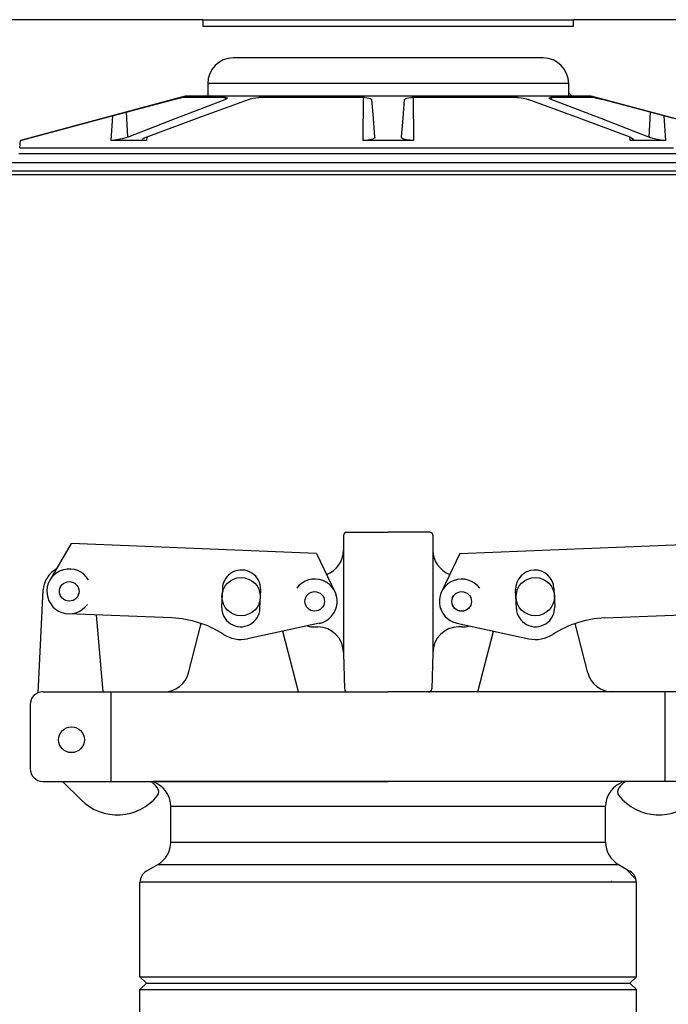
# Model space of a CAD drawing. Extents: x 1529 to 4201, y -422 to 622.
# Tile 326 of 460: x 2226.25 to 2232.59, y 494.76 to 504.39. Entities that reach past the tile are written whole.
import ezdxf

# ---------------------------------------------------------------- set-up
doc = ezdxf.new("R2010")
doc.units = 0
doc.header["$MEASUREMENT"] = 0
for name, color, linetype in [('FILL-CAP', 1, 'CONTINUOUS'), ('SPILL-BUCKET', 1, 'CONTINUOUS'), ('SWIVEL-ADAPTOR', 1, 'CONTINUOUS')]:
    doc.layers.add(name, color=color, linetype=linetype)

msp = doc.modelspace()

# ---------------------------------------------------------------- linework, layer by layer
at = {"layer": 'FILL-CAP', "linetype": 'Continuous'}
for p, q in [((2229.41661, 499.34331), (2229.41661, 499.19756)), ((2229.44786, 499.37456), (2229.85411, 499.37456)), ((2230.26036, 499.37456), (2229.85411, 499.37456)), ((2230.29161, 499.34331), (2230.29161, 499.19756)), ((2226.75553, 499.26443), (2226.54719, 498.90601)), ((2229.15476, 499.16595), (2226.75553, 499.26443)), ((2230.55346, 499.16595), (2232.95269, 499.26443)), ((2229.15476, 499.16595), (2229.33303, 498.79166)), ((2229.41661, 499.19756), (2229.41661, 498.18706)), ((2230.29161, 499.19756), (2230.29161, 498.19756)), ((2230.55346, 499.16595), (2230.37519, 498.79166)), ((2226.43139, 497.80259), (2226.48239, 498.80947)), ((2228.23349, 498.8247), (2228.22611, 498.64485)), ((2228.60079, 498.62947), (2228.60817, 498.80932)), ((2231.10743, 498.62947), (2231.10004, 498.80932)), ((2231.47473, 498.8247), (2231.48211, 498.64485)), ((2227.73995, 498.53594), (2226.72734, 498.57751)), ((2227.06906, 497.81206), (2227.00317, 498.56619)), ((2231.96827, 498.53594), (2232.98088, 498.57751)), ((2227.90264, 497.99982), (2228.02649, 498.48162)), ((2229.18168, 498.48377), (2228.47927, 498.33218)), ((2230.52653, 498.48377), (2231.22895, 498.33218)), ((2231.80557, 497.99982), (2231.68173, 498.48162)), ((2228.97864, 497.81282), (2228.82591, 498.40699)), ((2229.13561, 498.44756), (2229.16661, 498.44756)), ((2230.57261, 498.44756), (2230.54161, 498.44756)), ((2230.72958, 497.81282), (2230.88231, 498.40699)), ((2229.41661, 498.19756), (2229.41661, 498.18706)), ((2229.41661, 498.18706), (2229.42865, 497.84222)), ((2230.29161, 498.18706), (2230.27957, 497.84222)), ((2230.29161, 498.19756), (2230.29161, 498.18706)), ((2226.47911, 497.81206), (2227.66052, 497.81206)), ((2227.14661, 496.93706), (2227.14661, 497.81206)), ((2227.66052, 497.81206), (2229.85411, 497.81206)), ((2232.0477, 497.81206), (2229.85411, 497.81206)), ((2233.22911, 497.81206), (2232.0477, 497.81206)), ((2232.56161, 496.93706), (2232.56161, 497.81206)), ((2226.35411, 497.68706), (2226.35411, 497.06206)), ((2226.47911, 496.93706), (2229.85411, 496.93706)), ((2226.67128, 496.93706), (2226.85414, 496.75494)), ((2233.22911, 496.93706), (2229.85411, 496.93706))]:
    msp.add_line(p, q, dxfattribs=at)
at = {"layer": 'FILL-CAP', "color": 7, "linetype": 'Continuous'}
for centre, radius in [((2226.73631, 498.79607), 0.0955), ((2228.41661, 498.74406), 0.1875), ((2231.29161, 498.74406), 0.1875), ((2229.13561, 498.69756), 0.0955), ((2230.57261, 498.69756), 0.0955), ((2226.75861, 497.34406), 0.126)]:
    msp.add_circle(centre, radius, dxfattribs=at)
at = {"layer": 'FILL-CAP', "linetype": 'Continuous'}
msp.add_circle((2230.57261, 498.69756), 0.096, dxfattribs=at)
for centre, radius, start, end in [((2229.44786, 499.34331), 0.03125, 90, 180), ((2230.26036, 499.34331), 0.03125, 0, 90), ((2229.16661, 499.19756), 0.25, 289.892293, 0), ((2230.54161, 499.19756), 0.25, 180, 250.107707), ((2226.73207, 498.79682), 0.25, 119.01975, 177.100106), ((2226.73638, 498.79607), 0.2188, 31.207475, 324.090131), ((2229.13686, 498.6975), 0.2187, 281.184003, 143.400114), ((2230.57261, 498.69756), 0.2187, 35.923386, 258.139497), ((2227.69894, 497.53679), 1, 57.003012, 87.64961), ((2229.13561, 498.69756), 0.25, 253.199633, 269.999877), ((2230.57261, 498.69756), 0.25, 270.000123, 286.800367), ((2232.00928, 497.53679), 1, 92.35039, 122.996988), ((2228.41345, 498.63716), 0.312, 237.003012, 282.178318), ((2229.16661, 498.19756), 0.25, 0, 90), ((2230.54161, 498.19756), 0.25, 90, 180), ((2231.29477, 498.63716), 0.312, 257.821682, 302.996988), ((2227.66052, 498.06206), 0.25, 270, 345.58427), ((2232.0477, 498.06206), 0.25, 194.41573, 270), ((2226.47911, 497.68706), 0.125, 90, 180), ((2229.45988, 497.84331), 0.03125, 182, 270), ((2230.24834, 497.84331), 0.03125, 270, 358), ((2226.47911, 497.06206), 0.125, 180, 270), ((2227.21718, 496.5503), 0.5, 40.753152, 50.670514), ((2232.49104, 496.5503), 0.5, 129.329486, 139.246848), ((2227.5486, 496.83591), 0.0625, 321.339848, 40.753152), ((2232.15962, 496.83591), 0.0625, 139.246848, 218.660152), ((2227.20697, 497.10921), 0.5, 225.115836, 321.339848), ((2232.50124, 497.10921), 0.5, 218.660152, 314.884164)]:
    msp.add_arc(centre, radius, start, end, dxfattribs=at)
at = {"layer": 'FILL-CAP', "color": 1, "linetype": 'Continuous'}
for centre, start, end in [((2228.42083, 498.81701), 357.64961, 177.64961), ((2231.28739, 498.81701), 2.35039, 182.35039), ((2228.41345, 498.63716), 177.64961, 357.649627), ((2231.29477, 498.63716), 182.350373, 2.35039)]:
    msp.add_arc(centre, 0.1875, start, end, dxfattribs=at)
at = {"layer": 'SPILL-BUCKET', "linetype": 'Continuous'}
for p, q in [((2228.04285, 504.38936), (2223.85821, 504.38936)), ((2228.04285, 504.38936), (2228.04285, 504.3269)), ((2228.04285, 504.38936), (2228.04872, 504.38936)), ((2228.04872, 504.38936), (2228.0663, 504.38936)), ((2228.0663, 504.38936), (2228.09548, 504.38936)), ((2228.09548, 504.38936), (2228.13606, 504.38936)), ((2228.13606, 504.38936), (2228.18778, 504.38936)), ((2228.18778, 504.38936), (2228.25031, 504.38936)), ((2228.25031, 504.38936), (2228.32325, 504.38936)), ((2228.32325, 504.38936), (2228.40611, 504.38936)), ((2228.40611, 504.38936), (2228.49836, 504.38936)), ((2228.49836, 504.38936), (2228.5994, 504.38936)), ((2228.5994, 504.38936), (2228.70858, 504.38936)), ((2228.70858, 504.38936), (2228.82519, 504.38936)), ((2228.82519, 504.38936), (2228.94848, 504.38936)), ((2228.94848, 504.38936), (2229.07763, 504.38936)), ((2229.07763, 504.38936), (2229.21183, 504.38936)), ((2229.21183, 504.38936), (2229.35018, 504.38936)), ((2229.35018, 504.38936), (2229.49181, 504.38936)), ((2229.49181, 504.38936), (2229.63578, 504.38936)), ((2229.63578, 504.38936), (2229.78118, 504.38936)), ((2229.78118, 504.38936), (2229.92704, 504.38936)), ((2229.92704, 504.38936), (2230.07243, 504.38936)), ((2230.07243, 504.38936), (2230.21641, 504.38936)), ((2230.21641, 504.38936), (2230.35803, 504.38936)), ((2230.35803, 504.38936), (2230.49639, 504.38936)), ((2230.49639, 504.38936), (2230.63058, 504.38936)), ((2230.63058, 504.38936), (2230.75974, 504.38936)), ((2230.75974, 504.38936), (2230.88302, 504.38936)), ((2230.88302, 504.38936), (2230.99963, 504.38936)), ((2230.99963, 504.38936), (2231.10881, 504.38936)), ((2231.10881, 504.38936), (2231.20986, 504.38936)), ((2231.20986, 504.38936), (2231.30211, 504.38936)), ((2231.30211, 504.38936), (2231.38497, 504.38936)), ((2231.38497, 504.38936), (2231.4579, 504.38936)), ((2231.4579, 504.38936), (2231.52043, 504.38936)), ((2231.52043, 504.38936), (2231.57216, 504.38936)), ((2231.57216, 504.38936), (2231.61274, 504.38936)), ((2231.61274, 504.38936), (2231.64191, 504.38936)), ((2231.64191, 504.38936), (2231.6595, 504.38936)), ((2231.6595, 504.38936), (2231.66537, 504.38936)), ((2235.85001, 504.38936), (2231.66537, 504.38936)), ((2231.66537, 504.3269), (2231.66537, 504.38936)), ((2228.04285, 504.3269), (2231.66537, 504.3269)), ((2231.3687, 504.01462), (2228.33952, 504.01462)), ((2228.09572, 503.76479), (2228.08969, 503.76479)), ((2228.08969, 503.76479), (2228.08969, 503.63987)), ((2228.11375, 503.76479), (2228.09572, 503.76479)), ((2228.14368, 503.76479), (2228.11375, 503.76479)), ((2228.18529, 503.76479), (2228.14368, 503.76479)), ((2228.2383, 503.76479), (2228.18529, 503.76479)), ((2228.30235, 503.76479), (2228.2383, 503.76479)), ((2228.377, 503.76479), (2228.30235, 503.76479)), ((2228.46173, 503.76479), (2228.377, 503.76479)), ((2228.55598, 503.76479), (2228.46173, 503.76479)), ((2228.6591, 503.76479), (2228.55598, 503.76479)), ((2228.77038, 503.76479), (2228.6591, 503.76479)), ((2228.88906, 503.76479), (2228.77038, 503.76479)), ((2229.01434, 503.76479), (2228.88906, 503.76479)), ((2229.14535, 503.76479), (2229.01434, 503.76479)), ((2229.2812, 503.76479), (2229.14535, 503.76479)), ((2229.42097, 503.76479), (2229.2812, 503.76479)), ((2229.56369, 503.76479), (2229.42097, 503.76479)), ((2229.7084, 503.76479), (2229.56369, 503.76479)), ((2229.85411, 503.76479), (2229.7084, 503.76479)), ((2229.99981, 503.76479), (2229.85411, 503.76479)), ((2230.14452, 503.76479), (2229.99981, 503.76479)), ((2230.28725, 503.76479), (2230.14452, 503.76479)), ((2230.42701, 503.76479), (2230.28725, 503.76479)), ((2230.56287, 503.76479), (2230.42701, 503.76479)), ((2230.69388, 503.76479), (2230.56287, 503.76479)), ((2230.81915, 503.76479), (2230.69388, 503.76479)), ((2230.93784, 503.76479), (2230.81915, 503.76479)), ((2231.04912, 503.76479), (2230.93784, 503.76479)), ((2231.15223, 503.76479), (2231.04912, 503.76479)), ((2231.24648, 503.76479), (2231.15223, 503.76479)), ((2231.33122, 503.76479), (2231.24648, 503.76479)), ((2231.40587, 503.76479), (2231.33122, 503.76479)), ((2231.46992, 503.76479), (2231.40587, 503.76479)), ((2231.52292, 503.76479), (2231.46992, 503.76479)), ((2231.56454, 503.76479), (2231.52292, 503.76479)), ((2231.59446, 503.76479), (2231.56454, 503.76479)), ((2231.6125, 503.76479), (2231.59446, 503.76479)), ((2231.61853, 503.76479), (2231.6125, 503.76479)), ((2231.61853, 503.63987), (2231.61853, 503.76479)), ((2231.61853, 503.67342), (2231.65208, 503.63987)), ((2227.87109, 503.63987), (2226.25858, 503.2078)), ((2227.07007, 503.42423), (2227.75984, 503.60841)), ((2227.75984, 503.60841), (2227.78641, 503.61539)), ((2227.78291, 503.42423), (2228.25926, 503.60841)), ((2227.78641, 503.61539), (2227.80982, 503.62132)), ((2227.80982, 503.62132), (2227.82682, 503.62533)), ((2227.82682, 503.62533), (2227.83557, 503.62696)), ((2227.83557, 503.62696), (2227.83621, 503.627)), ((2227.86098, 503.627), (2227.83621, 503.627)), ((2227.89838, 503.627), (2227.86098, 503.627)), ((2228.08969, 503.63987), (2227.87109, 503.63987)), ((2227.94819, 503.627), (2227.89838, 503.627)), ((2228.01007, 503.627), (2227.94819, 503.627)), ((2227.98808, 503.42423), (2228.48722, 503.60841)), ((2228.08365, 503.627), (2228.01007, 503.627)), ((2228.16845, 503.627), (2228.08365, 503.627)), ((2228.09572, 503.63987), (2228.08969, 503.63987)), ((2228.11375, 503.63987), (2228.09572, 503.63987)), ((2228.14368, 503.63987), (2228.11375, 503.63987)), ((2228.18529, 503.63987), (2228.14368, 503.63987)), ((2228.26394, 503.627), (2228.16845, 503.627)), ((2228.2383, 503.63987), (2228.18529, 503.63987)), ((2228.30235, 503.63987), (2228.2383, 503.63987)), ((2228.25811, 503.627), (2228.25926, 503.60841)), ((2228.27217, 503.61418), (2228.25926, 503.60841)), ((2228.26394, 503.627), (2228.27139, 503.62668)), ((2228.27139, 503.62668), (2228.27981, 503.62437)), ((2228.28016, 503.62008), (2228.27217, 503.61418)), ((2228.27981, 503.62437), (2228.28016, 503.62008)), ((2228.377, 503.63987), (2228.30235, 503.63987)), ((2228.46173, 503.63987), (2228.377, 503.63987)), ((2228.55598, 503.63987), (2228.46173, 503.63987)), ((2228.48722, 503.60841), (2228.50684, 503.61461)), ((2228.50684, 503.61461), (2228.53325, 503.62074)), ((2228.53325, 503.62074), (2228.56031, 503.625)), ((2228.6591, 503.63987), (2228.55598, 503.63987)), ((2228.56031, 503.625), (2228.58454, 503.6269)), ((2228.58454, 503.6269), (2228.59054, 503.627)), ((2228.72105, 503.627), (2228.59054, 503.627)), ((2228.77038, 503.63987), (2228.6591, 503.63987)), ((2228.85875, 503.627), (2228.72105, 503.627)), ((2228.88906, 503.63987), (2228.77038, 503.63987)), ((2229.00276, 503.627), (2228.85875, 503.627)), ((2229.01434, 503.63987), (2228.88906, 503.63987)), ((2229.15217, 503.627), (2229.00276, 503.627)), ((2229.14535, 503.63987), (2229.01434, 503.63987)), ((2229.2812, 503.63987), (2229.14535, 503.63987)), ((2229.30603, 503.627), (2229.15217, 503.627)), ((2229.42097, 503.63987), (2229.2812, 503.63987)), ((2229.46336, 503.627), (2229.30603, 503.627)), ((2229.56369, 503.63987), (2229.42097, 503.63987)), ((2229.62317, 503.627), (2229.46336, 503.627)), ((2229.7084, 503.63987), (2229.56369, 503.63987)), ((2229.60914, 503.62699), (2229.60661, 503.2078)), ((2229.62317, 503.627), (2229.64425, 503.62616)), ((2229.64425, 503.62616), (2229.66588, 503.62316)), ((2229.66588, 503.62316), (2229.68218, 503.61829)), ((2229.68218, 503.61829), (2229.69144, 503.61197)), ((2229.69144, 503.61197), (2229.69292, 503.60841)), ((2229.70903, 503.42423), (2229.69292, 503.60841)), ((2229.85411, 503.63987), (2229.7084, 503.63987)), ((2229.99981, 503.63987), (2229.85411, 503.63987)), ((2229.99919, 503.42423), (2230.0153, 503.60841)), ((2230.14452, 503.63987), (2229.99981, 503.63987)), ((2230.0153, 503.60841), (2230.02058, 503.61539)), ((2230.02058, 503.61539), (2230.03474, 503.62132)), ((2230.03474, 503.62132), (2230.05579, 503.62533)), ((2230.05579, 503.62533), (2230.08061, 503.62696)), ((2230.08061, 503.62696), (2230.08505, 503.627)), ((2230.24486, 503.627), (2230.08505, 503.627)), ((2230.09908, 503.62699), (2230.1016, 503.2078)), ((2230.28725, 503.63987), (2230.14452, 503.63987)), ((2230.40219, 503.627), (2230.24486, 503.627)), ((2230.42701, 503.63987), (2230.28725, 503.63987)), ((2230.55605, 503.627), (2230.40219, 503.627)), ((2230.56287, 503.63987), (2230.42701, 503.63987)), ((2230.70545, 503.627), (2230.55605, 503.627)), ((2230.69388, 503.63987), (2230.56287, 503.63987)), ((2230.81915, 503.63987), (2230.69388, 503.63987)), ((2230.84946, 503.627), (2230.70545, 503.627)), ((2230.93784, 503.63987), (2230.81915, 503.63987)), ((2230.98716, 503.627), (2230.84946, 503.627)), ((2231.04912, 503.63987), (2230.93784, 503.63987)), ((2231.11768, 503.627), (2230.98716, 503.627)), ((2231.15223, 503.63987), (2231.04912, 503.63987)), ((2231.11768, 503.627), (2231.12892, 503.62668)), ((2231.12892, 503.62668), (2231.15287, 503.62437)), ((2231.24648, 503.63987), (2231.15223, 503.63987)), ((2231.15287, 503.62437), (2231.1783, 503.62008)), ((2231.1783, 503.62008), (2231.20294, 503.61418)), ((2231.20294, 503.61418), (2231.221, 503.60841)), ((2231.72013, 503.42423), (2231.221, 503.60841)), ((2231.33122, 503.63987), (2231.24648, 503.63987)), ((2231.40587, 503.63987), (2231.33122, 503.63987)), ((2231.46992, 503.63987), (2231.40587, 503.63987)), ((2231.42763, 503.62074), (2231.42945, 503.625)), ((2231.43526, 503.61461), (2231.42763, 503.62074)), ((2231.42945, 503.625), (2231.43996, 503.6269)), ((2231.44895, 503.60841), (2231.43526, 503.61461)), ((2231.43996, 503.6269), (2231.44428, 503.627)), ((2231.53976, 503.627), (2231.44428, 503.627)), ((2231.45011, 503.627), (2231.44895, 503.60841)), ((2231.9253, 503.42423), (2231.44895, 503.60841)), ((2231.52292, 503.63987), (2231.46992, 503.63987)), ((2231.56454, 503.63987), (2231.52292, 503.63987)), ((2231.62457, 503.627), (2231.53976, 503.627)), ((2231.59446, 503.63987), (2231.56454, 503.63987)), ((2231.6125, 503.63987), (2231.59446, 503.63987)), ((2231.61853, 503.63987), (2231.6125, 503.63987)), ((2231.83713, 503.63987), (2231.61853, 503.63987)), ((2231.69814, 503.627), (2231.62457, 503.627)), ((2231.76003, 503.627), (2231.69814, 503.627)), ((2231.80983, 503.627), (2231.76003, 503.627)), ((2231.84724, 503.627), (2231.80983, 503.627)), ((2233.44964, 503.2078), (2231.83713, 503.63987)), ((2231.87201, 503.627), (2231.84724, 503.627)), ((2231.87201, 503.627), (2231.87745, 503.62616)), ((2231.87745, 503.62616), (2231.89082, 503.62316)), ((2231.89082, 503.62316), (2231.91049, 503.61829)), ((2231.91049, 503.61829), (2231.93492, 503.61197)), ((2231.93492, 503.61197), (2231.94837, 503.60841)), ((2232.63814, 503.42423), (2231.94837, 503.60841)), ((2227.29156, 503.48338), (2227.30663, 503.2398)), ((2232.41665, 503.48338), (2232.40159, 503.2398)), ((2226.38037, 503.2398), (2227.07007, 503.42423)), ((2227.15855, 503.44786), (2227.14271, 503.2078)), ((2227.30663, 503.2398), (2227.78291, 503.42423)), ((2227.48898, 503.2398), (2227.98808, 503.42423)), ((2229.72517, 503.2398), (2229.70903, 503.42423)), ((2229.98305, 503.2398), (2229.99919, 503.42423)), ((2232.21923, 503.2398), (2231.72013, 503.42423)), ((2232.40159, 503.2398), (2231.9253, 503.42423)), ((2232.54967, 503.44786), (2232.56551, 503.2078)), ((2226.25219, 503.13477), (2226.25858, 503.2078)), ((2226.26071, 503.2078), (2226.25858, 503.2078)), ((2226.2671, 503.2078), (2226.26071, 503.2078)), ((2226.2671, 503.2078), (2226.27036, 503.20928)), ((2226.26713, 503.20807), (2226.2671, 503.2078)), ((2226.27036, 503.20928), (2226.28491, 503.21365)), ((2226.28491, 503.21365), (2226.30936, 503.22053)), ((2226.30936, 503.22053), (2226.34178, 503.2294)), ((2226.34178, 503.2294), (2226.38037, 503.2398)), ((2227.1484, 503.20788), (2227.14271, 503.2078)), ((2227.31168, 503.2078), (2227.14271, 503.2078)), ((2227.1788, 503.21021), (2227.1484, 503.20788)), ((2227.21548, 503.21568), (2227.1788, 503.21021)), ((2227.25404, 503.22384), (2227.21548, 503.21568)), ((2227.2892, 503.23367), (2227.25404, 503.22384)), ((2227.30663, 503.2398), (2227.2892, 503.23367)), ((2227.49272, 503.2078), (2227.31168, 503.2078)), ((2227.45463, 503.21769), (2227.46058, 503.2259)), ((2227.46056, 503.2117), (2227.45463, 503.21769)), ((2227.47755, 503.20838), (2227.46056, 503.2117)), ((2227.46058, 503.2259), (2227.4785, 503.23562)), ((2227.49272, 503.2078), (2227.47755, 503.20838)), ((2227.4785, 503.23562), (2227.48898, 503.2398)), ((2227.49468, 503.2419), (2227.49272, 503.2078)), ((2229.63692, 503.20888), (2229.60661, 503.2078)), ((2229.85411, 503.2078), (2229.60661, 503.2078)), ((2229.67198, 503.21311), (2229.63692, 503.20888)), ((2229.70088, 503.22028), (2229.67198, 503.21311)), ((2229.71941, 503.22957), (2229.70088, 503.22028)), ((2229.72517, 503.2398), (2229.71941, 503.22957)), ((2230.1016, 503.2078), (2229.85411, 503.2078)), ((2229.98902, 503.2294), (2229.98305, 503.2398)), ((2230.00663, 503.22053), (2229.98902, 503.2294)), ((2230.03328, 503.21365), (2230.00663, 503.22053)), ((2230.06625, 503.20928), (2230.03328, 503.21365)), ((2230.1016, 503.2078), (2230.06625, 503.20928)), ((2232.21354, 503.2419), (2232.2155, 503.2078)), ((2232.22156, 503.20788), (2232.2155, 503.2078)), ((2232.39653, 503.2078), (2232.2155, 503.2078)), ((2232.21923, 503.2398), (2232.23408, 503.23367)), ((2232.24287, 503.21021), (2232.22156, 503.20788)), ((2232.23408, 503.23367), (2232.25007, 503.22384)), ((2232.25305, 503.21568), (2232.24287, 503.21021)), ((2232.25007, 503.22384), (2232.25305, 503.21568)), ((2232.56551, 503.2078), (2232.39653, 503.2078)), ((2232.4131, 503.23562), (2232.40159, 503.2398)), ((2232.44599, 503.2259), (2232.4131, 503.23562)), ((2232.48209, 503.21769), (2232.44599, 503.2259)), ((2232.51761, 503.2117), (2232.48209, 503.21769)), ((2232.54937, 503.20838), (2232.51761, 503.2117)), ((2232.56551, 503.2078), (2232.54937, 503.20838)), ((2226.28519, 503.07776), (2226.24363, 503.07776)), ((2226.25219, 503.13477), (2226.25806, 503.13477)), ((2226.25806, 503.13477), (2226.27566, 503.13477)), ((2226.27566, 503.13477), (2226.30494, 503.13477)), ((2226.33839, 503.07776), (2226.28519, 503.07776)), ((2226.30494, 503.13477), (2226.34579, 503.13477)), ((2226.40306, 503.07776), (2226.33839, 503.07776)), ((2226.34579, 503.13477), (2226.39809, 503.13477)), ((2226.39809, 503.13477), (2226.46166, 503.13477)), ((2226.47898, 503.07776), (2226.40306, 503.07776)), ((2226.46166, 503.13477), (2226.53629, 503.13477)), ((2226.56591, 503.07776), (2226.47898, 503.07776)), ((2226.53629, 503.13477), (2226.62175, 503.13477)), ((2226.66357, 503.07776), (2226.56591, 503.07776)), ((2226.62175, 503.13477), (2226.71775, 503.13477)), ((2226.77164, 503.07776), (2226.66357, 503.07776)), ((2226.71775, 503.13477), (2226.82398, 503.13477)), ((2226.88976, 503.07776), (2226.77164, 503.07776)), ((2226.82398, 503.13477), (2226.94009, 503.13477)), ((2227.01754, 503.07776), (2226.88976, 503.07776)), ((2226.94009, 503.13477), (2227.06571, 503.13477)), ((2227.15458, 503.07776), (2227.01754, 503.07776)), ((2227.06571, 503.13477), (2227.20042, 503.13477)), ((2227.30043, 503.07776), (2227.15458, 503.07776)), ((2227.20042, 503.13477), (2227.34379, 503.13477)), ((2227.45461, 503.07776), (2227.30043, 503.07776)), ((2227.34379, 503.13477), (2227.49535, 503.13477)), ((2227.61661, 503.07776), (2227.45461, 503.07776)), ((2227.49535, 503.13477), (2227.6546, 503.13477)), ((2227.78591, 503.07776), (2227.61661, 503.07776)), ((2227.6546, 503.13477), (2227.82103, 503.13477)), ((2227.96195, 503.07776), (2227.78591, 503.07776)), ((2227.82103, 503.13477), (2227.99408, 503.13477)), ((2228.14417, 503.07776), (2227.96195, 503.07776)), ((2227.99408, 503.13477), (2228.17321, 503.13477)), ((2228.33197, 503.07776), (2228.14417, 503.07776)), ((2228.17321, 503.13477), (2228.35782, 503.13477)), ((2228.52473, 503.07776), (2228.33197, 503.07776)), ((2228.35782, 503.13477), (2228.5473, 503.13477)), ((2228.72183, 503.07776), (2228.52473, 503.07776)), ((2228.5473, 503.13477), (2228.74105, 503.13477)), ((2228.92262, 503.07776), (2228.72183, 503.07776)), ((2228.74105, 503.13477), (2228.93843, 503.13477)), ((2229.12644, 503.07776), (2228.92262, 503.07776)), ((2228.93843, 503.13477), (2229.1388, 503.13477)), ((2229.33265, 503.07776), (2229.12644, 503.07776)), ((2229.1388, 503.13477), (2229.3415, 503.13477)), ((2229.54055, 503.07776), (2229.33265, 503.07776)), ((2229.3415, 503.13477), (2229.54587, 503.13477)), ((2229.74947, 503.07776), (2229.54055, 503.07776)), ((2229.54587, 503.13477), (2229.75125, 503.13477)), ((2229.95874, 503.07776), (2229.74947, 503.07776)), ((2229.75125, 503.13477), (2229.95696, 503.13477)), ((2229.95696, 503.13477), (2230.16234, 503.13477)), ((2230.16767, 503.07776), (2229.95874, 503.07776)), ((2230.16234, 503.13477), (2230.36671, 503.13477)), ((2230.37557, 503.07776), (2230.16767, 503.07776)), ((2230.36671, 503.13477), (2230.56941, 503.13477)), ((2230.58177, 503.07776), (2230.37557, 503.07776)), ((2230.56941, 503.13477), (2230.76978, 503.13477)), ((2230.7856, 503.07776), (2230.58177, 503.07776)), ((2230.76978, 503.13477), (2230.96716, 503.13477)), ((2230.98639, 503.07776), (2230.7856, 503.07776)), ((2230.96716, 503.13477), (2231.16091, 503.13477)), ((2231.18349, 503.07776), (2230.98639, 503.07776)), ((2231.16091, 503.13477), (2231.3504, 503.13477)), ((2231.37625, 503.07776), (2231.18349, 503.07776)), ((2231.3504, 503.13477), (2231.53501, 503.13477)), ((2231.56404, 503.07776), (2231.37625, 503.07776)), ((2231.53501, 503.13477), (2231.71413, 503.13477)), ((2231.74626, 503.07776), (2231.56404, 503.07776)), ((2231.71413, 503.13477), (2231.88719, 503.13477)), ((2231.92231, 503.07776), (2231.74626, 503.07776)), ((2231.88719, 503.13477), (2232.05361, 503.13477)), ((2232.09161, 503.07776), (2231.92231, 503.07776)), ((2232.05361, 503.13477), (2232.21287, 503.13477)), ((2232.25361, 503.07776), (2232.09161, 503.07776)), ((2232.21287, 503.13477), (2232.36442, 503.13477)), ((2232.40778, 503.07776), (2232.25361, 503.07776)), ((2232.36442, 503.13477), (2232.50779, 503.13477)), ((2232.55363, 503.07776), (2232.40778, 503.07776)), ((2232.50779, 503.13477), (2232.6425, 503.13477)), ((2232.69067, 503.07776), (2232.55363, 503.07776))]:
    msp.add_line(p, q, dxfattribs=at)
at = {"layer": 'SPILL-BUCKET', "color": 7, "linetype": 'Continuous'}
for p, q in [((2234.55108, 502.98982), (2223.35286, 502.98982)), ((2234.54898, 502.906), (2223.34847, 502.906)), ((2223.19253, 502.87477), (2234.54867, 502.87477))]:
    msp.add_line(p, q, dxfattribs=at)
at = {"layer": 'SPILL-BUCKET', "linetype": 'Continuous'}
for centre, start, end in [((2228.33952, 503.76479), 90, 180), ((2231.3687, 503.76479), 0, 90)]:
    msp.add_arc(centre, 0.24983, start, end, dxfattribs=at)
at = {"layer": 'SWIVEL-ADAPTOR', "linetype": 'Continuous'}
for p, q in [((2227.60411, 496.90963), (2227.55681, 496.93706)), ((2227.60411, 496.90963), (2227.55681, 496.93706)), ((2227.60411, 496.90963), (2227.55681, 496.93706)), ((2227.60411, 496.90963), (2227.55681, 496.93706)), ((2232.15141, 496.93706), (2227.55681, 496.93706)), ((2232.10411, 496.90963), (2232.15141, 496.93706)), ((2232.10411, 496.90963), (2232.15141, 496.93706)), ((2232.10411, 496.90963), (2232.15141, 496.93706)), ((2232.10411, 496.90963), (2232.15141, 496.93706)), ((2227.72911, 496.34126), (2227.72911, 496.69329)), ((2227.72911, 496.34126), (2227.72911, 496.69329)), ((2231.97911, 496.34126), (2231.97911, 496.69329)), ((2231.97911, 496.34126), (2231.97911, 496.69329)), ((2227.60411, 496.12438), (2227.49033, 496.05867)), ((2227.60411, 496.12438), (2227.49033, 496.05867)), ((2232.10411, 496.12438), (2232.21789, 496.05867)), ((2232.10411, 496.12438), (2232.21789, 496.05867)), ((2232.27665, 495.98068), (2232.17248, 496.08538)), ((2227.42783, 495.02555), (2227.42783, 495.95076)), ((2227.42783, 495.02555), (2227.42783, 495.95076)), ((2232.04161, 495.95611), (2232.0368, 495.95611)), ((2232.04161, 495.95611), (2232.0368, 495.95611)), ((2232.28039, 495.02555), (2232.28039, 495.95076)), ((2232.28039, 495.02555), (2232.28039, 495.95076)), ((2227.42783, 495.02555), (2227.49033, 494.96305)), ((2232.28039, 495.02555), (2232.21789, 494.96305)), ((2227.49033, 494.96305), (2227.42783, 494.90055)), ((2227.42783, 493.97534), (2227.42783, 494.90055)), ((2227.42783, 493.97534), (2227.42783, 494.90055)), ((2232.21789, 494.96305), (2232.28039, 494.90055)), ((2232.28039, 493.97534), (2232.28039, 494.90055)), ((2232.28039, 493.97534), (2232.28039, 494.90055))]:
    msp.add_line(p, q, dxfattribs=at)
at = {"layer": 'SWIVEL-ADAPTOR', "color": 7}
for p, q in [((2227.72964, 496.69329), (2231.97964, 496.69329)), ((2227.72964, 496.34126), (2231.98018, 496.34126)), ((2227.60404, 496.12502), (2232.10524, 496.12502)), ((2232.28093, 495.95076), (2227.42836, 495.95076)), ((2227.42783, 495.02555), (2232.28039, 495.02555)), ((2227.42783, 494.90055), (2232.28039, 494.90055))]:
    msp.add_line(p, q, dxfattribs=at)
at = {"layer": 'SWIVEL-ADAPTOR'}
msp.add_line((2227.49033, 494.96305), (2232.21789, 494.96305), dxfattribs=at)
at = {"layer": 'SWIVEL-ADAPTOR', "linetype": 'Continuous'}
for centre, radius, start, end in [((2227.47911, 496.69329), 0.24947, 0, 59.981633), ((2227.47911, 496.69329), 0.24947, 0, 59.981633), ((2232.22911, 496.69329), 0.24947, 120.018367, 180), ((2232.22911, 496.69329), 0.24947, 120.018367, 180), ((2227.47911, 496.34126), 0.24947, 299.91219, 0), ((2227.47911, 496.34126), 0.24947, 299.91219, 0), ((2232.22911, 496.34126), 0.24947, 180, 240.08781), ((2232.22911, 496.34126), 0.24947, 180, 240.08781), ((2227.55283, 495.95076), 0.12447, 120.079762, 180), ((2227.55283, 495.95076), 0.12447, 120.079762, 180), ((2232.15539, 495.95076), 0.12447, 0, 59.920238), ((2232.15539, 495.95076), 0.12447, 0, 59.920238)]:
    msp.add_arc(centre, radius, start, end, dxfattribs=at)

doc.saveas('drawing.dxf')
